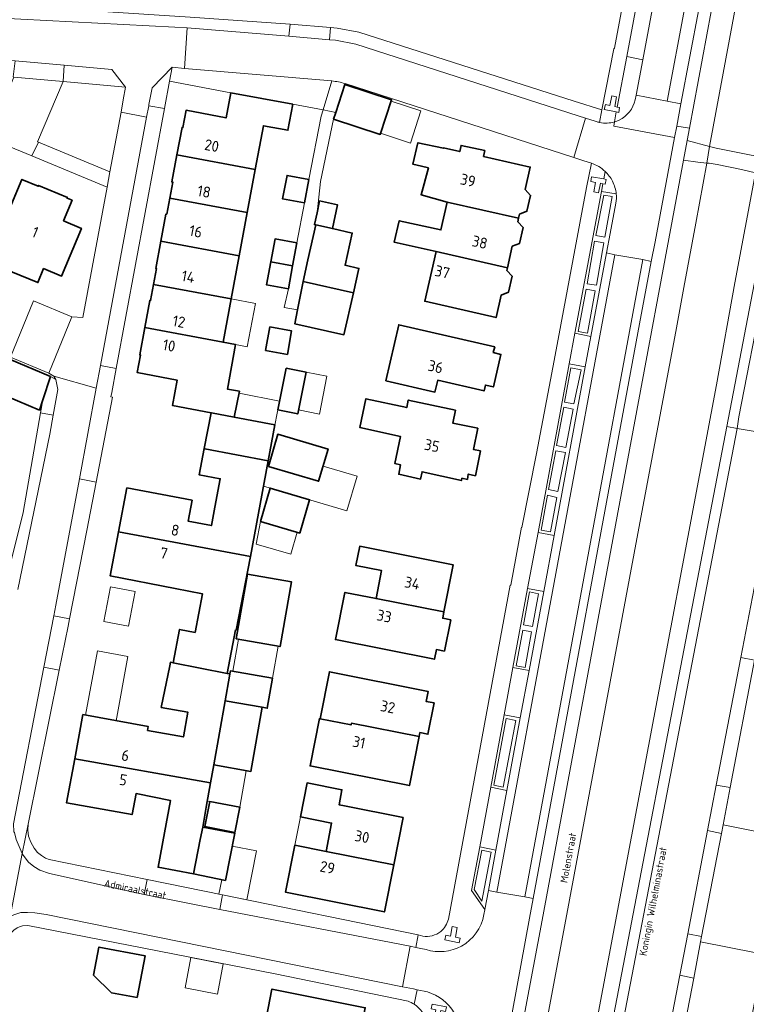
# Model space of a CAD drawing. Header units: metres. Extents: x 149984 to 156489, y 469398 to 478068.
# Tile 486 of 656: x 154139 to 154228, y 473062 to 473183. Entities that reach past the tile are written whole.
import ezdxf
from ezdxf.enums import TextEntityAlignment as Align

# ---------------------------------------------------------------- set-up
doc = ezdxf.new("R2010")
doc.units = ezdxf.units.M
doc.header["$LTSCALE"] = 0.75
for name, color, linetype, lineweight in [('B-WE-GR-BEPLANTING_CULTUUR_HEESTERS-GV', 252, 'Continuous', 18), ('B-WE-KW-KUNSTWERK_DEK-GV', 6, 'Continuous', 18), ('B-WE-OG-BEBOUWING-GV', 6, 'Continuous', 35), ('B-WE-OG-BEBOUWING-T18', 1, 'Continuous', 18), ('B-WE-OG-BEBOUWING_LUIFEL-GV', 6, 'Continuous', 18), ('B-WE-OG-BEBOUWING_OVERBOUWING-GV', 6, 'Continuous', 18), ('B-WE-OG-TERREIN_ERF-GV', 252, 'Continuous', 18), ('B-WE-OG-TERREIN_OEVER-GV', 252, 'Continuous', 18), ('B-WE-OG-TOPOGRAFIE-T18', 7, 'Continuous', 18), ('B-WE-OG-WATER-GV', 252, 'Continuous', 18), ('B-WE-VH-ONVERHARD-GV', 252, 'Continuous', 18), ('B-WE-VH-OPENVERHARDING_BETONSTRAATSTEEN-GV', 252, 'Continuous', 18), ('B-WE-VH-OPENVERHARDING_STRAATBAKSTEEN-GV', 252, 'Continuous', 18), ('B-WE-VH-OPENVERHARDING_TEGEL-GV', 252, 'Continuous', 18)]:
    doc.layers.add(name, color=color, linetype=linetype, lineweight=lineweight)
doc.styles.add('NLCS-ISO-M500-T18', font='NLCS-ISO.ttf', dxfattribs={"height": 0.9})
doc.styles.add('NLCS-ISO-M750-T18', font='NLCS-ISO.ttf', dxfattribs={"height": 1.35})

msp = doc.modelspace()

# ---------------------------------------------------------------- linework, layer by layer
at = {"layer": 'B-WE-GR-BEPLANTING_CULTUUR_HEESTERS-GV', "flags": 128}
for points in [[(154157.446, 473176.976), (154157.13, 473175.274), (154164.662, 473173.848), (154172.283, 473172.428), (154175.999, 473171.732), (154177.077, 473175.296), (154158.99, 473176.844)], [(154151.744, 473174.526), (154144.062, 473175.23), (154140.931, 473167.823), (154141.032, 473167.781), (154149.822, 473164.14), (154151.178, 473171.46), (154151.458, 473172.972)]]:
    msp.add_lwpolyline(points, close=True, dxfattribs=at)
at = {"layer": 'B-WE-KW-KUNSTWERK_DEK-GV', "flags": 128}
msp.add_lwpolyline([(154231.031, 473163.519), (154231.028, 473163.58), (154231.392, 473165.828), (154231.416, 473165.876), (154229.84, 473166.01), (154229.451, 473166.066), (154228.6, 473166.19), (154224.27, 473167.03), (154223.471, 473167.245), (154220.717, 473168.002), (154220.259, 473165.555), (154222.04, 473165.32), (154223.156, 473165.208), (154223.43, 473165.18), (154224.39, 473165.03), (154227.39, 473164.4), (154229.11, 473164.017), (154229.68, 473163.88)], close=True, dxfattribs=at)
at = {"layer": 'B-WE-OG-BEBOUWING-GV', "flags": 128}
for points in [[(154164.662, 473173.848), (154164.078, 473170.764), (154159.174, 473171.706), (154158.779, 473169.559), (154158.671, 473169.579), (154158.045, 473166.229), (154167.666, 473164.435), (154168.667, 473169.801), (154171.685, 473169.236), (154172.283, 473172.428)], [(154177.294, 473170.604), (154183.024, 473168.732), (154184.415, 473172.993), (154178.685, 473174.864), (154177.566, 473171.438)], [(154195.705, 473166.012), (154195.864, 473166.74), (154192.959, 473167.369), (154192.798, 473166.624), (154190.805, 473167.072), (154190.797, 473167.033), (154187.647, 473167.711), (154187.034, 473165.063), (154188.086, 473164.815), (154188.944, 473164.611), (154188.031, 473161.318), (154191.259, 473160.423), (154200.025, 473158.427), (154200.139, 473158.93), (154201.039, 473159.288), (154201.482, 473161.234), (154200.826, 473161.946), (154201.457, 473164.719)], [(154157.163, 473160.902), (154166.677, 473159.128), (154167.666, 473164.435), (154158.045, 473166.229), (154157.42, 473162.887), (154157.528, 473162.867)], [(154130.759, 473151.025), (154129.582, 473148.154), (154133.155, 473146.695), (154135.607, 473152.708), (154140.96, 473150.525), (154141.657, 473152.24), (154143.88, 473151.336), (154146.322, 473157.193), (154144.113, 473158.121), (154145.16, 473160.642), (154144.551, 473160.893), (154144.593, 473160.993), (154141.052, 473162.471), (154141.01, 473162.372), (154138.996, 473163.21), (154136.476, 473157.15), (154133.777, 473158.274)], [(154174.236, 473163.187), (154171.57, 473163.685), (154171.035, 473160.814), (154173.7, 473160.318)], [(154166.677, 473159.128), (154157.163, 473160.902), (154156.798, 473158.936), (154156.686, 473158.951), (154156.066, 473155.622), (154165.689, 473153.828)], [(154175.258, 473159.11), (154174.933, 473157.657), (154175.092, 473157.621), (154177.14, 473157.164), (154177.786, 473160.061), (154175.58, 473160.553)], [(154189.877, 473154.352), (154198.643, 473152.357), (154199.242, 473154.989), (154200.143, 473155.347), (154200.585, 473157.293), (154199.929, 473158.005), (154200.025, 473158.427), (154191.259, 473160.423), (154190.481, 473157.005), (154185.363, 473158.133), (154184.752, 473155.493)], [(154179.72, 473149.265), (154180.401, 473152.28), (154178.704, 473152.658), (154179.588, 473156.617), (154177.14, 473157.164), (154175.092, 473157.621), (154174.109, 473153.307), (154173.572, 473150.652)], [(154164.698, 473148.517), (154165.689, 473153.828), (154156.066, 473155.622), (154155.444, 473152.28), (154155.552, 473152.26), (154155.185, 473150.291)], [(154169.58, 473153.066), (154172.256, 473152.572), (154172.78, 473155.393), (154170.104, 473155.89)], [(154198.643, 473152.357), (154189.877, 473154.352), (154188.483, 473148.228), (154197.249, 473146.232), (154197.88, 473149.005), (154198.78, 473149.363), (154199.223, 473151.309), (154198.567, 473152.021)], [(154171.732, 473149.751), (154172.256, 473152.572), (154169.58, 473153.066), (154169.056, 473150.246)], [(154155.185, 473150.291), (154154.818, 473148.326), (154154.71, 473148.344), (154154.092, 473145), (154163.708, 473143.207), (154164.698, 473148.517)], [(154179.72, 473149.265), (154173.572, 473150.652), (154172.87, 473147.179), (154172.526, 473145.477), (154178.554, 473144.113)], [(154163.708, 473143.207), (154154.092, 473145), (154153.473, 473141.648), (154153.582, 473141.628), (154153.17, 473139.48), (154158.082, 473138.538), (154157.491, 473135.441), (154162.235, 473134.536), (154162.312, 473134.521), (154165.09, 473133.991), (154165.72, 473137.18), (154164.243, 473137.456), (154165.261, 473142.917)], [(154171.613, 473141.714), (154172.139, 473144.6), (154169.471, 473145.086), (154168.945, 473142.202)], [(154196.913, 473141.927), (154197.083, 473142.627), (154185.303, 473145.349), (154183.716, 473138.48), (154189.747, 473137.086), (154190.083, 473138.538), (154195.77, 473137.224), (154195.945, 473137.943), (154196.923, 473137.717), (154197.847, 473141.712)], [(154135.725, 473137.164), (154141.154, 473134.879), (154141.567, 473136.127), (154142.515, 473138.994), (154137.465, 473141.111), (154137.398, 473141.139), (154137.196, 473140.659)], [(154171.459, 473140.02), (154170.446, 473134.893), (154172.894, 473134.409), (154173.907, 473139.536)], [(154193.731, 473126.349), (154193.84, 473127), (154194.719, 473126.806), (154195.323, 473129.856), (154194.471, 473130.031), (154195.009, 473132.646), (154191.923, 473133.279), (154192.247, 473134.845), (154186.46, 473136.096), (154186.271, 473135.186), (154181.269, 473136.269), (154180.534, 473132.725), (154185.52, 473131.616), (154184.833, 473128.296), (154185.523, 473128.143), (154185.286, 473126.998), (154187.97, 473126.402), (154188.165, 473127.289), (154192.987, 473126.218), (154193.049, 473126.501)], [(154161.382, 473130.134), (154161.48, 473130.115), (154169.253, 473128.651), (154170.082, 473133.051), (154165.09, 473133.991), (154162.312, 473134.521), (154162.235, 473134.536)], [(154169.277, 473127.943), (154175.455, 473126.125), (154176.617, 473130.075), (154170.439, 473131.893)], [(154150.876, 473119.905), (154167.075, 473116.902), (154169.253, 473128.651), (154161.48, 473130.115), (154161.382, 473130.134), (154160.776, 473126.922), (154163.37, 473126.433), (154162.711, 473122.931), (154162.29, 473120.692), (154159.412, 473121.237), (154159.898, 473123.801), (154151.9, 473125.309)], [(154168.295, 473121.196), (154173.137, 473119.771), (154174.34, 473123.86), (154169.498, 473125.285)], [(154167.075, 473116.902), (154150.876, 473119.905), (154149.852, 473114.502), (154157.831, 473112.946), (154161.199, 473112.289), (154160.277, 473107.561), (154158.365, 473107.934), (154157.564, 473103.828), (154164.209, 473102.532), (154165.249, 473107.867), (154165.311, 473107.855)], [(154190.836, 473110.072), (154191.981, 473115.851), (154180.505, 473118.136), (154180.04, 473115.781), (154183.179, 473115.162), (154182.501, 473111.724)], [(154165.321, 473106.775), (154170.722, 473105.815), (154172.134, 473113.758), (154166.732, 473114.717)], [(154190.836, 473110.072), (154182.501, 473111.724), (154178.673, 473112.483), (154177.524, 473106.688), (154189.683, 473104.256), (154189.923, 473105.456), (154190.905, 473105.26), (154191.674, 473109.103), (154190.692, 473109.3)], [(154145.49, 473092.054), (154162.18, 473089.09), (154162.57, 473091.288), (154163.97, 473099.17), (154164.509, 473102.206), (154164.555, 473102.467), (154164.209, 473102.532), (154157.564, 473103.828), (154157.238, 473103.895), (154157.161, 473103.451), (154156.129, 473098.352), (154159.404, 473097.754), (154158.851, 473094.724), (154154.435, 473095.529), (154154.524, 473096.001), (154146.507, 473097.46)], [(154163.97, 473099.17), (154168.527, 473098.361), (154169.137, 473098.253), (154169.789, 473101.923), (154164.622, 473102.84), (154164.555, 473102.467), (154164.509, 473102.206)], [(154179.48, 473096.409), (154187.801, 473094.76), (154187.895, 473095.252), (154188.875, 473095.057), (154189.641, 473098.902), (154188.66, 473099.097), (154188.904, 473100.323), (154176.782, 473102.736), (154175.631, 473096.953), (154179.439, 473096.201)], [(154163.97, 473099.17), (154162.57, 473091.288), (154167.127, 473090.479), (154168.527, 473098.361)], [(154187.801, 473094.76), (154179.48, 473096.409), (154179.439, 473096.201), (154175.631, 473096.953), (154175.548, 473096.969), (154174.399, 473091.169), (154186.61, 473088.749)], [(154162.18, 473089.09), (154145.49, 473092.054), (154144.474, 473086.649), (154152.532, 473085.191), (154153.034, 473087.762), (154157.266, 473086.904), (154156.522, 473082.942), (154155.731, 473078.728), (154160.08, 473077.911), (154160.893, 473082.112), (154161.212, 473083.639), (154161.649, 473086.101)], [(154176.373, 473080.665), (154184.683, 473079.019), (154185.833, 473084.825), (154178.621, 473086.255), (154177.957, 473086.385), (154178.318, 473088.23), (154174.027, 473089.071), (154173.209, 473084.9), (154177.038, 473084.149)], [(154165.754, 473086.082), (154162.072, 473086.789), (154161.479, 473083.706), (154165.162, 473082.998)], [(154161.212, 473083.639), (154160.893, 473082.112), (154160.08, 473077.911), (154164.004, 473077.091), (154165.143, 473082.9)], [(154176.373, 473080.665), (154172.527, 473081.419), (154171.396, 473075.649), (154183.536, 473073.23), (154184.683, 473079.019)], [(154153.163, 473062.701), (154154.128, 473067.858), (154148.454, 473068.919), (154147.807, 473065.461), (154150.021, 473063.289)], [(154171.713, 473057.353), (154180.058, 473055.727), (154180.147, 473056.182), (154180.684, 473056.497), (154181.09, 473058.585), (154180.719, 473059.122), (154181.176, 473061.466), (154169.723, 473063.764), (154169.268, 473061.428), (154168.593, 473057.963)]]:
    msp.add_lwpolyline(points, close=True, dxfattribs=at)
at = {"layer": 'B-WE-OG-BEBOUWING_LUIFEL-GV', "flags": 128}
for points in [[(154183.067, 473168.864), (154186.728, 473167.669), (154188.022, 473171.63), (154184.36, 473172.825)], [(154164.698, 473148.517), (154163.708, 473143.207), (154165.261, 473142.917), (154166.689, 473142.651), (154167.679, 473147.961)], [(154175.543, 473134.379), (154176.462, 473139.031), (154173.907, 473139.536), (154172.988, 473134.884)], [(154165.672, 473136.937), (154165.09, 473133.991), (154170.074, 473133.006), (154170.656, 473135.952)], [(154170.074, 473133.006), (154165.09, 473133.991), (154162.222, 473134.538), (154161.382, 473130.134), (154169.253, 473128.651)], [(154169.423, 473127.9), (154169.13, 473127.986), (154168.674, 473125.528), (154178.924, 473122.512), (154180.177, 473126.77), (154176.006, 473127.997), (154175.455, 473126.125)], [(154168.295, 473121.196), (154167.767, 473118.419), (154172.034, 473117.163), (154172.828, 473119.862)], [(154169.789, 473101.923), (154170.488, 473105.857), (154165.622, 473106.721), (154164.923, 473102.787)], [(154146.833, 473097.401), (154150.571, 473096.72), (154152.008, 473104.615), (154148.269, 473105.295)], [(154165.754, 473086.082), (154166.553, 473090.581), (154162.57, 473091.288), (154161.781, 473086.845), (154162.072, 473086.789)], [(154173.918, 473084.761), (154173.209, 473084.9), (154172.527, 473081.419), (154176.373, 473080.665), (154177.038, 473084.149)], [(154164.831, 473081.311), (154164.004, 473077.091), (154163.544, 473077.187), (154163.176, 473075.428), (154163.66, 473075.33), (154166.625, 473074.722), (154167.803, 473080.728)]]:
    msp.add_lwpolyline(points, close=True, dxfattribs=at)
at = {"layer": 'B-WE-OG-BEBOUWING_OVERBOUWING-GV', "flags": 128}
for points in [[(154149.062, 473108.915), (154152.117, 473108.335), (154152.924, 473112.581), (154149.869, 473113.162)], [(154163.015, 473063.131), (154163.741, 473066.858), (154159.765, 473067.633), (154159.039, 473063.905)]]:
    msp.add_lwpolyline(points, close=True, dxfattribs=at)
at = {"layer": 'B-WE-OG-TERREIN_ERF-GV', "flags": 128}
for points in [[(154159.685, 473183.132), (154171.938, 473182.272), (154176.92, 473181.852), (154177.727, 473181.784), (154180.381, 473181.287), (154206.84, 473172.827), (154210.252, 473171.735), (154211.701, 473179.246), (154211.79, 473179.303), (154214.505, 473193.81)], [(154136.786, 473112.746), (154139.15, 473122.31), (154141.29, 473134.543), (154141.567, 473136.127), (154141.154, 473134.879), (154135.725, 473137.164), (154137.196, 473140.659), (154137.398, 473141.139), (154137.465, 473141.111), (154137.614, 473141.36), (154140.423, 473148.298), (154145.12, 473146.336), (154146.505, 473146.24), (154149.47, 473162.239), (154140.227, 473166.08), (154134.822, 473168.329), (154124.587, 473172.578), (154119.041, 473174.905), (154108.924, 473179.093), (154103.4, 473181.465), (154093.263, 473185.576)], [(154173.7, 473160.318), (154171.035, 473160.814), (154171.57, 473163.685), (154174.236, 473163.187), (154175.769, 473170.972), (154175.999, 473171.732), (154172.283, 473172.428), (154171.685, 473169.236), (154168.667, 473169.801), (154167.666, 473164.435), (154166.677, 473159.128), (154165.689, 473153.828), (154164.698, 473148.517), (154163.708, 473143.207), (154165.261, 473142.917), (154164.243, 473137.456), (154165.72, 473137.18), (154165.09, 473133.991), (154170.082, 473133.051), (154169.253, 473128.651), (154167.075, 473116.902), (154165.311, 473107.855), (154165.249, 473107.867), (154164.209, 473102.532), (154164.555, 473102.467), (154164.622, 473102.84), (154169.789, 473101.923), (154169.137, 473098.253), (154168.527, 473098.361), (154167.127, 473090.479), (154162.57, 473091.288), (154162.18, 473089.09), (154161.649, 473086.101), (154161.212, 473083.639), (154165.143, 473082.9), (154164.004, 473077.091), (154160.08, 473077.911), (154155.731, 473078.728), (154156.522, 473082.942), (154157.266, 473086.904), (154153.034, 473087.762), (154152.532, 473085.191), (154144.474, 473086.649), (154145.49, 473092.054), (154146.507, 473097.46), (154154.524, 473096.001), (154154.435, 473095.529), (154158.851, 473094.724), (154159.404, 473097.754), (154156.129, 473098.352), (154157.161, 473103.451), (154157.238, 473103.895), (154157.564, 473103.828), (154158.365, 473107.934), (154160.277, 473107.561), (154161.199, 473112.289), (154157.831, 473112.946), (154149.852, 473114.502), (154150.876, 473119.905), (154151.9, 473125.309), (154159.898, 473123.801), (154159.412, 473121.237), (154162.29, 473120.692), (154162.711, 473122.931), (154163.37, 473126.433), (154160.776, 473126.922), (154161.382, 473130.134), (154162.235, 473134.536), (154157.491, 473135.441), (154158.082, 473138.538), (154153.17, 473139.48), (154153.582, 473141.628), (154153.473, 473141.648), (154154.092, 473145), (154154.71, 473148.344), (154154.818, 473148.326), (154155.185, 473150.291), (154155.552, 473152.26), (154155.444, 473152.28), (154156.066, 473155.622), (154156.686, 473158.951), (154156.798, 473158.936), (154157.163, 473160.902), (154157.528, 473162.867), (154157.42, 473162.887), (154158.045, 473166.229), (154158.671, 473169.579), (154158.779, 473169.559), (154159.174, 473171.706), (154164.078, 473170.764), (154164.662, 473173.848), (154157.13, 473175.274), (154156.503, 473171.895), (154150.579, 473139.977), (154150.032, 473137.027), (154149.937, 473136.517), (154150.145, 473136.447), (154148.123, 473126.021), (154146.968, 473120.068), (154144.843, 473109.216), (154144.673, 473108.348), (154143.58, 473102.931), (154139.76, 473083.99), (154139.74, 473083.27), (154139.8, 473082.55), (154140.12, 473081.81), (154140.49, 473081.07), (154140.93, 473080.55), (154141.41, 473080.15), (154141.91, 473079.82), (154142.37, 473079.66), (154154.37, 473077.218), (154163.66, 473075.33), (154187.698, 473070.403), (154188.243, 473070.264)], [(154191.391, 473072.356), (154198.986, 473113.355), (154199.052, 473113.35), (154200.366, 473120.475), (154200.435, 473120.467), (154202.22, 473129.553), (154204.402, 473140.967), (154208.374, 473162.21), (154208.953, 473165.19), (154208.043, 473165.491), (154206.785, 473165.906), (154178.72, 473174.974), (154178.685, 473174.864), (154184.415, 473172.993), (154183.024, 473168.732), (154177.294, 473170.604), (154175.684, 473162.944), (154175.258, 473159.11), (154175.58, 473160.553), (154177.786, 473160.061), (154177.14, 473157.164), (154179.588, 473156.617), (154178.704, 473152.658), (154180.401, 473152.28), (154179.72, 473149.265), (154178.554, 473144.113), (154172.526, 473145.477), (154172.87, 473147.179), (154171.233, 473147.462), (154171.732, 473149.751), (154169.056, 473150.246), (154169.58, 473153.066), (154170.104, 473155.89), (154172.78, 473155.393), (154173.7, 473160.318)], [(154136.476, 473157.15), (154138.996, 473163.21), (154141.01, 473162.372), (154141.052, 473162.471), (154144.593, 473160.993), (154144.551, 473160.893), (154145.16, 473160.642), (154144.113, 473158.121), (154146.322, 473157.193), (154143.88, 473151.336), (154141.657, 473152.24), (154140.96, 473150.525), (154135.607, 473152.708)], [(154234.161, 473131.632), (154234.038, 473130.755), (154233.967, 473130.379), (154229.819, 473108.511), (154228.992, 473104.148), (154226, 473088.497), (154225.145, 473083.928), (154240.7, 473080.8), (154240.766, 473081.159)], [(154186.441, 473062.263), (154170.11, 473065.62), (154139.75, 473071.55), (154139.07, 473071.54), (154138.71, 473071.42), (154138.43, 473071.28), (154138.03, 473071), (154137.71, 473070.72), (154137.23, 473070.23), (154137.001, 473069.856), (154136.667, 473068.325), (154135.786, 473064.29)], [(154236.891, 473056.388), (154235.693, 473050.053), (154235.636, 473049.753), (154239.018, 473049.12), (154238.397, 473045.802), (154227.216, 473047.894), (154227.837, 473051.213), (154226.965, 473051.376), (154228.223, 473058.028), (154229.481, 473064.681), (154235.2, 473063.614), (154235.82, 473066.893), (154222.376, 473069.569), (154221.528, 473065.112), (154219.486, 473054.521), (154217.821, 473046.163), (154215.223, 473033.19)]]:
    msp.add_lwpolyline(points, dxfattribs=at)
for points in [[(154198.643, 473152.357), (154198.567, 473152.021), (154199.223, 473151.309), (154198.78, 473149.363), (154197.88, 473149.005), (154197.249, 473146.232), (154188.483, 473148.228), (154189.877, 473154.352), (154184.752, 473155.493), (154185.363, 473158.133), (154190.481, 473157.005), (154191.259, 473160.423), (154188.031, 473161.318), (154188.944, 473164.611), (154188.086, 473164.815), (154187.034, 473165.063), (154187.647, 473167.711), (154190.797, 473167.033), (154190.805, 473167.072), (154192.798, 473166.624), (154192.959, 473167.369), (154195.864, 473166.74), (154195.705, 473166.012), (154201.457, 473164.719), (154200.826, 473161.946), (154201.482, 473161.234), (154201.039, 473159.288), (154200.139, 473158.93), (154200.025, 473158.427), (154199.929, 473158.005), (154200.585, 473157.293), (154200.143, 473155.347), (154199.242, 473154.989)], [(154171.613, 473141.714), (154168.945, 473142.202), (154169.471, 473145.086), (154172.139, 473144.6)], [(154185.303, 473145.349), (154197.083, 473142.627), (154196.913, 473141.927), (154197.847, 473141.712), (154196.923, 473137.717), (154195.945, 473137.943), (154195.77, 473137.224), (154190.083, 473138.538), (154189.747, 473137.086), (154183.716, 473138.48)], [(154173.907, 473139.536), (154172.894, 473134.409), (154170.446, 473134.893), (154171.459, 473140.02)], [(154193.731, 473126.349), (154193.049, 473126.501), (154192.987, 473126.218), (154188.165, 473127.289), (154187.97, 473126.402), (154185.286, 473126.998), (154185.523, 473128.143), (154184.833, 473128.296), (154185.52, 473131.616), (154180.534, 473132.725), (154181.269, 473136.269), (154186.271, 473135.186), (154186.46, 473136.096), (154192.247, 473134.845), (154191.923, 473133.279), (154195.009, 473132.646), (154194.471, 473130.031), (154195.323, 473129.856), (154194.719, 473126.806), (154193.84, 473127)], [(154175.455, 473126.125), (154169.277, 473127.943), (154170.439, 473131.893), (154176.617, 473130.075)], [(154168.295, 473121.196), (154169.498, 473125.285), (154174.34, 473123.86), (154173.137, 473119.771)], [(154182.501, 473111.724), (154183.179, 473115.162), (154180.04, 473115.781), (154180.505, 473118.136), (154191.981, 473115.851), (154190.836, 473110.072), (154190.692, 473109.3), (154191.674, 473109.103), (154190.905, 473105.26), (154189.923, 473105.456), (154189.683, 473104.256), (154177.524, 473106.688), (154178.673, 473112.483)], [(154165.321, 473106.775), (154166.732, 473114.717), (154172.134, 473113.758), (154170.722, 473105.815)], [(154189.641, 473098.902), (154188.875, 473095.057), (154187.895, 473095.252), (154187.801, 473094.76), (154186.61, 473088.749), (154174.399, 473091.169), (154175.548, 473096.969), (154175.631, 473096.953), (154176.782, 473102.736), (154188.904, 473100.323), (154188.66, 473099.097)], [(154172.527, 473081.419), (154176.373, 473080.665), (154177.038, 473084.149), (154173.209, 473084.9), (154174.027, 473089.071), (154178.318, 473088.23), (154177.957, 473086.385), (154178.621, 473086.255), (154185.833, 473084.825), (154184.683, 473079.019), (154183.536, 473073.23), (154171.396, 473075.649)], [(154165.754, 473086.082), (154165.162, 473082.998), (154161.479, 473083.706), (154162.072, 473086.789)], [(154222.497, 473070.195), (154222.376, 473069.569), (154235.82, 473066.893), (154242.509, 473065.646), (154248.949, 473064.344), (154252.031, 473063.774), (154252.3, 473063.721), (154253.75, 473070.96), (154255.046, 473078.506), (154248.5, 473079.854), (154248.462, 473079.655), (154240.766, 473081.159), (154240.7, 473080.8), (154225.145, 473083.928), (154224.95, 473082.883)], [(154153.163, 473062.701), (154150.021, 473063.289), (154147.807, 473065.461), (154148.454, 473068.919), (154154.128, 473067.858)], [(154180.058, 473055.727), (154178.918, 473049.874), (154167.466, 473052.181), (154167.912, 473054.468), (154171.033, 473053.86), (154171.713, 473057.353), (154168.593, 473057.963), (154169.268, 473061.428), (154169.723, 473063.764), (154181.176, 473061.466), (154180.719, 473059.122), (154181.09, 473058.585), (154180.684, 473056.497), (154180.147, 473056.182)]]:
    msp.add_lwpolyline(points, close=True, dxfattribs=at)
at = {"layer": 'B-WE-OG-TERREIN_ERF-GV'}
for points in [[(154190.454, 473070.842, 0.1669358), (154191.391, 473072.356)], [(154188.243, 473070.264, 0.2181111), (154190.454, 473070.842)], [(154187.186, 473061.884, 0.0551107), (154186.441, 473062.263)], [(154188.732, 473059.738, 0.1836324), (154187.186, 473061.884)]]:
    msp.add_lwpolyline(points, format="xyb", dxfattribs=at)
at = {"layer": 'B-WE-OG-TERREIN_OEVER-GV', "flags": 128}
for points in [[(154188.264, 472986.923), (154188.631, 472986.316), (154189.694, 472985.285), (154191.503, 472995.78), (154191.88, 472997.8), (154191.885, 472997.823), (154192.337, 472999.84), (154192.37, 473000), (154198.19, 473031.73), (154205.81, 473072.3), (154214.67, 473119.72), (154219.32, 473144.51), (154220.32, 473149.94), (154221.8, 473157.81), (154223.156, 473165.208), (154223.471, 473167.245), (154225.94, 473180.44), (154231.3, 473209.33)], [(154223.676, 473183.818), (154221, 473169.513), (154220.717, 473168.002), (154220.259, 473165.555), (154213.189, 473127.589), (154202.914, 473072.214), (154199.206, 473052.437), (154198.003, 473046.021), (154190.91, 473006.976), (154189.629, 473000), (154187.764, 472989.839)], [(154229.11, 473164.017), (154226.58, 473150.51), (154224.32, 473137.98), (154204.74, 473033.99), (154198.39, 473000), (154198.165, 472998.805), (154197.74, 472996.76), (154197.732, 472996.719), (154197.299, 472994.414), (154195.275, 472984.238), (154196.985, 472985.512), (154197.151, 472985.959), (154197.391, 472986.587), (154200.027, 473000), (154201.473, 473007.357), (154206.914, 473035.711), (154213.892, 473071.929), (154225.587, 473132.859), (154231.116, 473161.617)]]:
    msp.add_lwpolyline(points, dxfattribs=at)
at = {"layer": 'B-WE-OG-WATER-GV', "flags": 128}
for points in [[(154231.3, 473209.33), (154225.94, 473180.44), (154223.471, 473167.245), (154223.156, 473165.208), (154221.8, 473157.81), (154220.32, 473149.94), (154219.32, 473144.51), (154214.67, 473119.72), (154205.81, 473072.3), (154198.19, 473031.73)], [(154204.74, 473033.99), (154224.32, 473137.98), (154226.58, 473150.51), (154229.11, 473164.017)]]:
    msp.add_lwpolyline(points, dxfattribs=at)
at = {"layer": 'B-WE-VH-ONVERHARD-GV', "flags": 128}
msp.add_lwpolyline([(154223.156, 473165.208), (154223.43, 473165.18), (154224.39, 473165.03), (154227.39, 473164.4), (154229.11, 473164.017), (154229.68, 473163.88), (154231.031, 473163.519), (154231.028, 473163.58), (154231.392, 473165.828), (154231.416, 473165.876), (154229.84, 473166.01), (154229.451, 473166.066), (154228.6, 473166.19), (154224.27, 473167.03), (154223.471, 473167.245), (154220.717, 473168.002), (154220.259, 473165.555), (154222.04, 473165.32)], close=True, dxfattribs=at)
at = {"layer": 'B-WE-VH-OPENVERHARDING_BETONSTRAATSTEEN-GV', "flags": 128}
for points in [[(154218.263, 473172.821), (154220.423, 473184.358), (154222.138, 473184.106), (154223.401, 473190.892), (154222.336, 473191.088), (154218.909, 473191.718), (154217.88, 473191.907), (154216.904, 473186.702), (154215.261, 473177.905), (154214.451, 473173.565)], [(154216.904, 473186.702), (154214.944, 473187.09), (154213.301, 473178.287), (154215.261, 473177.905)], [(154219.962, 473172.496), (154222.138, 473184.106), (154220.423, 473184.358), (154218.263, 473172.821)], [(154176.802, 473180.357), (154176.92, 473181.852), (154171.938, 473182.272), (154171.812, 473180.777)], [(154144.062, 473175.23), (154144.191, 473177.229), (154138.193, 473177.752), (154137.932, 473175.782), (154138.02, 473175.774)], [(154144.062, 473175.23), (154151.744, 473174.526), (154150.034, 473176.719), (154144.191, 473177.229)], [(154157.13, 473175.274), (154157.446, 473176.976), (154155.004, 473174.461), (154154.611, 473172.387), (154154.584, 473172.24), (154156.503, 473171.895)], [(154144.062, 473175.23), (154138.02, 473175.774), (154135.587, 473170.109), (154134.822, 473168.329), (154140.227, 473166.08), (154141.032, 473167.781), (154140.931, 473167.823)], [(154210.475, 473161.264), (154211.519, 473161.093), (154210.621, 473156.111), (154209.505, 473156.306)], [(154210.475, 473161.264), (154209.505, 473156.306), (154210.621, 473156.111), (154211.519, 473161.093)], [(154209.359, 473155.598), (154210.5, 473155.427), (154209.578, 473150.2), (154208.437, 473150.396)], [(154209.359, 473155.598), (154208.437, 473150.396), (154209.578, 473150.2), (154210.5, 473155.427)], [(154203.105, 473112.57), (154201.304, 473102.879), (154200.228, 473097.051), (154198.589, 473088.164), (154197.235, 473080.833), (154196.315, 473075.854), (154197.343, 473075.657), (154211.844, 473153.955), (154210.815, 473154.165), (154208.908, 473143.919), (154208.212, 473140.171), (154204.383, 473119.464)], [(154216.321, 473153.133), (154215.283, 473153.348), (154200.782, 473075.079), (154201.792, 473074.877), (154214.877, 473145.471)], [(154207.345, 473144.534), (154208.461, 473144.338), (154209.408, 473149.516), (154208.316, 473149.736)], [(154207.345, 473144.534), (154208.316, 473149.736), (154209.408, 473149.516), (154208.461, 473144.338)], [(154137.614, 473141.36), (154142.3, 473139.424), (154145.12, 473146.336), (154140.423, 473148.298)], [(154208.908, 473143.919), (154206.942, 473144.31), (154206.225, 473140.536), (154208.212, 473140.171)], [(154142.945, 473139.02), (154142.3, 473139.424), (154137.614, 473141.36), (154137.465, 473141.111), (154142.515, 473138.994), (154143.188, 473138.633)], [(154148.123, 473126.021), (154150.145, 473136.447), (154149.937, 473136.517), (154150.032, 473137.027), (154150.579, 473139.977), (154148.647, 473140.347), (154148.127, 473137.553), (154146.061, 473126.41)], [(154204.383, 473119.464), (154208.212, 473140.171), (154206.225, 473140.536), (154202.401, 473119.829)], [(154206.444, 473140.053), (154205.644, 473135.824), (154206.814, 473135.643), (154207.688, 473139.818)], [(154206.444, 473140.053), (154207.688, 473139.818), (154206.814, 473135.643), (154205.644, 473135.824)], [(154141.29, 473134.543), (154142.844, 473134.265), (154143.406, 473137.407), (154143.188, 473138.633), (154142.515, 473138.994), (154141.567, 473136.127)], [(154205.566, 473135.223), (154206.739, 473134.994), (154205.82, 473130.286), (154204.664, 473130.532)], [(154205.566, 473135.223), (154204.664, 473130.532), (154205.82, 473130.286), (154206.739, 473134.994)], [(154234.038, 473130.755), (154232.42, 473131.081), (154227.319, 473104.473), (154228.992, 473104.148), (154229.819, 473108.511), (154233.967, 473130.379)], [(154204.601, 473129.878), (154203.708, 473125.096), (154204.819, 473124.872), (154205.779, 473129.641)], [(154204.601, 473129.878), (154205.779, 473129.641), (154204.819, 473124.872), (154203.708, 473125.096)], [(154203.575, 473124.425), (154202.774, 473120.129), (154203.945, 473119.911), (154204.734, 473124.147)], [(154203.575, 473124.425), (154204.734, 473124.147), (154203.945, 473119.911), (154202.774, 473120.129)], [(154204.383, 473119.464), (154202.401, 473119.829), (154201.13, 473112.949), (154203.105, 473112.57)], [(154201.304, 473102.879), (154203.105, 473112.57), (154201.13, 473112.949), (154199.328, 473103.233)], [(154201.352, 473112.567), (154200.618, 473108.496), (154201.738, 473108.294), (154202.461, 473112.307)], [(154201.352, 473112.567), (154202.461, 473112.307), (154201.738, 473108.294), (154200.618, 473108.496)], [(154144.843, 473109.216), (154142.931, 473109.589), (154141.702, 473103.274), (154143.58, 473102.931), (154144.673, 473108.348)], [(154200.529, 473107.847), (154199.729, 473103.462), (154200.823, 473103.262), (154201.617, 473107.615)], [(154200.529, 473107.847), (154201.617, 473107.615), (154200.823, 473103.262), (154199.729, 473103.462)], [(154200.228, 473097.051), (154201.304, 473102.879), (154199.328, 473103.233), (154198.244, 473097.424)], [(154198.589, 473088.164), (154200.228, 473097.051), (154198.244, 473097.424), (154196.602, 473088.554)], [(154198.509, 473096.969), (154199.673, 473096.74), (154198.138, 473088.567), (154196.973, 473088.786)], [(154198.509, 473096.969), (154196.973, 473088.786), (154198.138, 473088.567), (154199.673, 473096.74)], [(154197.235, 473080.833), (154198.589, 473088.164), (154196.602, 473088.554), (154195.242, 473081.223)], [(154223.229, 473083.251), (154224.95, 473082.883), (154225.145, 473083.928), (154226, 473088.497), (154224.281, 473088.793)], [(154196.315, 473075.854), (154197.235, 473080.833), (154195.242, 473081.223), (154194.237, 473075.843), (154195.876, 473073.548)], [(154195.508, 473080.797), (154196.652, 473080.577), (154195.497, 473074.569), (154194.569, 473075.996)], [(154195.508, 473080.797), (154194.569, 473075.996), (154195.497, 473074.569), (154196.652, 473080.577)], [(154154.012, 473075.386), (154159.403, 473074.291), (154163.31, 473073.537), (154163.66, 473075.33), (154154.37, 473077.218)], [(154222.376, 473069.569), (154222.497, 473070.195), (154220.812, 473070.546), (154219.831, 473065.472), (154221.528, 473065.112)]]:
    msp.add_lwpolyline(points, close=True, dxfattribs=at)
for points in [[(154126.549, 473178.814), (154138.193, 473177.752), (154144.191, 473177.229), (154150.034, 473176.719), (154151.744, 473174.526), (154151.458, 473172.972), (154151.178, 473171.46), (154154.326, 473170.858), (154154.584, 473172.24), (154154.611, 473172.387), (154155.004, 473174.461), (154157.446, 473176.976), (154158.99, 473176.844), (154159.307, 473181.83), (154157.78, 473181.907), (154135.671, 473183.029)], [(154214.34, 473172.973), (154214.451, 473173.565), (154215.261, 473177.905), (154213.301, 473178.287), (154212.141, 473172.084), (154212.41, 473172.027), (154212.312, 473171.433), (154212.02, 473171.494), (154211.805, 473170.267)], [(154211.805, 473170.267), (154211.712, 473169.756), (154219.184, 473168.354), (154219.448, 473169.759), (154219.962, 473172.496), (154218.263, 473172.821), (154214.451, 473173.565), (154214.34, 473172.973)], [(154208.237, 473170.726), (154206.785, 473165.906), (154208.043, 473165.491), (154208.953, 473165.19)], [(154209.564, 473170.31), (154209.443, 473170.354), (154208.237, 473170.726)], [(154211.981, 473160.297), (154211.267, 473156.543), (154210.815, 473154.165), (154211.844, 473153.955), (154215.283, 473153.348), (154216.321, 473153.133), (154216.774, 473155.534), (154219.184, 473168.354), (154211.712, 473169.756), (154211.805, 473170.267)], [(154210.642, 473164.193), (154210.477, 473163.256), (154210.773, 473163.201), (154210.65, 473162.612), (154210.358, 473162.666), (154210.187, 473161.737), (154212.009, 473161.418)], [(154212.009, 473161.418), (154210.187, 473161.737), (154206.942, 473144.31), (154208.908, 473143.919), (154210.815, 473154.165), (154211.267, 473156.543)], [(154211.267, 473156.543), (154211.981, 473160.297)], [(154200.782, 473075.079), (154197.343, 473075.657), (154196.315, 473075.854), (154195.876, 473073.548), (154195.867, 473073.499), (154195.754, 473072.903)], [(154192.749, 473056.706), (154192.635, 473056.079), (154192.389, 473054.73), (154192.204, 473053.719), (154193.219, 473053.531), (154196.669, 473052.89), (154197.721, 473052.691), (154198.152, 473055.037), (154201.352, 473072.476), (154201.792, 473074.877), (154200.782, 473075.079)], [(154188.67, 473068.607), (154188.021, 473068.741), (154187.388, 473068.871), (154186.697, 473069.014), (154185.756, 473064.04), (154187.087, 473063.766), (154187.572, 473063.666), (154188.829, 473063.408)]]:
    msp.add_lwpolyline(points, dxfattribs=at)
at = {"layer": 'B-WE-VH-OPENVERHARDING_BETONSTRAATSTEEN-GV'}
for points in [[(154214.34, 473172.973, -0.2267007), (154212.364, 473170.485)], [(154212.364, 473170.485, 0.2267007), (154214.34, 473172.973)], [(154209.971, 473170.197, -0.0269928), (154209.564, 473170.31)], [(154211.805, 473170.267, -0.1264817), (154209.971, 473170.197)], [(154212.364, 473170.485, -0.0427161), (154211.805, 473170.267)], [(154211.805, 473170.267, 0.0427161), (154212.364, 473170.485)], [(154208.953, 473165.19, -0.1117541), (154210.642, 473164.193)], [(154210.642, 473164.193, -0.0868413), (154211.556, 473162.967)], [(154211.556, 473162.967, 0.0868413), (154210.642, 473164.193)], [(154211.556, 473162.967, -0.092175), (154212.009, 473161.418)], [(154212.009, 473161.418, 0.092175), (154211.556, 473162.967)], [(154212.009, 473161.418, -0.0642106), (154211.981, 473160.297)], [(154211.981, 473160.297, 0.0642106), (154212.009, 473161.418)], [(154195.754, 473072.903, -0.226781), (154192.995, 473069.038)], [(154192.995, 473069.038, -0.2055585), (154188.67, 473068.607)], [(154188.829, 473063.408, -0.1903532), (154192.115, 473060.82)]]:
    msp.add_lwpolyline(points, format="xyb", dxfattribs=at)
at = {"layer": 'B-WE-VH-OPENVERHARDING_STRAATBAKSTEEN-GV', "flags": 128}
for points in [[(154206.785, 473165.906), (154208.237, 473170.726), (154207.349, 473170.999), (154180.013, 473179.83), (154177.525, 473180.296), (154176.802, 473180.357), (154171.812, 473180.777), (154159.307, 473181.83), (154158.99, 473176.844), (154177.077, 473175.296)], [(154178.677, 473174.988), (154178.72, 473174.974), (154206.785, 473165.906)], [(154235.819, 473148.202), (154236.014, 473149.604), (154230.334, 473150.743), (154230.059, 473149.35), (154227.091, 473134.021), (154226.862, 473132.614), (154232.532, 473131.648)], [(154137.511, 473072.607), (154137.565, 473072.618), (154139.049, 473080.39), (154138.289, 473082.119), (154138.076, 473082.986), (154138.015, 473083.054), (154137.96, 473084.04), (154141.702, 473103.274), (154142.931, 473109.589), (154143.188, 473110.911), (154146.061, 473126.41), (154148.127, 473137.553), (154142.945, 473139.02), (154143.188, 473138.633), (154143.406, 473137.407), (154142.844, 473134.265), (154142.427, 473131.93), (154138.51, 473112.82)]]:
    msp.add_lwpolyline(points, dxfattribs=at)
at = {"layer": 'B-WE-VH-OPENVERHARDING_STRAATBAKSTEEN-GV'}
msp.add_lwpolyline([(154177.077, 473175.296, -0.0399629), (154178.677, 473174.988)], format="xyb", dxfattribs=at)
at = {"layer": 'B-WE-VH-OPENVERHARDING_STRAATBAKSTEEN-GV', "flags": 128}
for points in [[(154151.178, 473171.46), (154149.822, 473164.14), (154149.47, 473162.239), (154146.505, 473146.24), (154145.12, 473146.336), (154142.3, 473139.424), (154142.945, 473139.02), (154148.127, 473137.553), (154148.647, 473140.347), (154154.326, 473170.858)], [(154201.792, 473074.877), (154201.352, 473072.476), (154198.152, 473055.037), (154197.721, 473052.691), (154199.206, 473052.437), (154202.914, 473072.214), (154213.189, 473127.589), (154220.259, 473165.555), (154220.717, 473168.002), (154221, 473169.513), (154219.448, 473169.759), (154219.184, 473168.354), (154216.774, 473155.534), (154216.321, 473153.133), (154214.877, 473145.471)], [(154211.844, 473153.955), (154197.343, 473075.657), (154200.782, 473075.079), (154215.283, 473153.348)], [(154232.532, 473131.648), (154226.862, 473132.614), (154215.174, 473071.714), (154208.031, 473034.666), (154213.698, 473033.51), (154213.857, 473034.4), (154216.175, 473046.487), (154217.78, 473054.861), (154219.831, 473065.472), (154220.812, 473070.546), (154223.229, 473083.251), (154224.281, 473088.793), (154227.319, 473104.473), (154232.42, 473131.081)], [(154154.012, 473075.386), (154142.4, 473077.96), (154141.2, 473078.35), (154140.48, 473078.79), (154139.83, 473079.35), (154139.15, 473080.22), (154139.049, 473080.39), (154137.565, 473072.618), (154138, 473072.88), (154138.86, 473073.14), (154139.68, 473073.17), (154140.58, 473073.11), (154141.98, 473072.9), (154185.756, 473064.04), (154186.697, 473069.014), (154163.31, 473073.537), (154159.403, 473074.291)]]:
    msp.add_lwpolyline(points, close=True, dxfattribs=at)
at = {"layer": 'B-WE-VH-OPENVERHARDING_TEGEL-GV', "flags": 128}
for points in [[(154230.334, 473150.743), (154232.415, 473161.384), (154241.78, 473210.123), (154246.293, 473233.73), (154260.975, 473310.071), (154270.507, 473361.302), (154271.678, 473367.734), (154270.439, 473367.965), (154265.124, 473339.385), (154259.74, 473310.259), (154253.942, 473280.325), (154232.299, 473167.647), (154231.416, 473165.876), (154231.392, 473165.828), (154231.028, 473163.58), (154231.031, 473163.519), (154231.116, 473161.617), (154225.587, 473132.859), (154226.862, 473132.614), (154227.091, 473134.021), (154230.059, 473149.35)], [(154222.138, 473184.106), (154219.962, 473172.496), (154219.448, 473169.759), (154221, 473169.513), (154223.676, 473183.818)], [(154212.41, 473172.027), (154212.141, 473172.084), (154211.834, 473172.147), (154212.059, 473173.327), (154211.47, 473173.449), (154211.233, 473172.284), (154210.679, 473172.386), (154210.535, 473171.809), (154212.02, 473171.494), (154212.312, 473171.433)], [(154154.584, 473172.24), (154154.326, 473170.858), (154148.647, 473140.347), (154150.579, 473139.977), (154156.503, 473171.895)], [(154172.256, 473152.572), (154171.732, 473149.751), (154171.233, 473147.462), (154172.87, 473147.179), (154173.572, 473150.652), (154174.109, 473153.307), (154175.092, 473157.621), (154174.933, 473157.657), (154175.258, 473159.11), (154175.684, 473162.944), (154177.294, 473170.604), (154177.566, 473171.438), (154175.999, 473171.732), (154175.769, 473170.972), (154174.236, 473163.187), (154173.7, 473160.318), (154172.78, 473155.393)], [(154149.822, 473164.14), (154141.032, 473167.781), (154140.227, 473166.08), (154149.47, 473162.239)], [(154208.987, 473163.534), (154208.873, 473162.956), (154209.459, 473162.841), (154209.25, 473161.665), (154209.839, 473161.544), (154210.066, 473162.725), (154210.358, 473162.666), (154210.65, 473162.612), (154210.773, 473163.201), (154210.477, 473163.256)], [(154146.061, 473126.41), (154143.188, 473110.911), (154142.931, 473109.589), (154144.843, 473109.216), (154146.968, 473120.068), (154148.123, 473126.021)], [(154228.992, 473104.148), (154227.319, 473104.473), (154224.281, 473088.793), (154226, 473088.497)], [(154139.049, 473080.39), (154139.76, 473083.99), (154143.58, 473102.931), (154141.702, 473103.274), (154137.96, 473084.04), (154138.015, 473083.054), (154138.076, 473082.986), (154138.289, 473082.119)], [(154139.049, 473080.39), (154139.15, 473080.22), (154139.83, 473079.35), (154140.48, 473078.79), (154141.2, 473078.35), (154142.4, 473077.96), (154154.012, 473075.386), (154154.37, 473077.218), (154142.37, 473079.66), (154141.91, 473079.82), (154141.41, 473080.15), (154140.93, 473080.55), (154140.49, 473081.07), (154140.12, 473081.81), (154139.8, 473082.55), (154139.74, 473083.27), (154139.76, 473083.99)], [(154224.95, 473082.883), (154223.229, 473083.251), (154220.812, 473070.546), (154222.497, 473070.195)], [(154186.697, 473069.014), (154187.388, 473068.871), (154187.698, 473070.403), (154163.66, 473075.33), (154163.31, 473073.537)], [(154191.869, 473071.445), (154192.461, 473071.338), (154192.261, 473070.139), (154192.838, 473070.023), (154192.719, 473069.447), (154190.942, 473069.796), (154191.06, 473070.386), (154191.645, 473070.27)], [(154191.869, 473071.445), (154191.645, 473070.27), (154191.06, 473070.386), (154190.942, 473069.796), (154192.719, 473069.447), (154192.838, 473070.023), (154192.261, 473070.139), (154192.461, 473071.338)], [(154217.78, 473054.861), (154219.486, 473054.521), (154221.528, 473065.112), (154219.831, 473065.472)], [(154189.391, 473061.908), (154191.152, 473061.566), (154191.051, 473060.981), (154190.466, 473061.103), (154190.225, 473059.903), (154189.641, 473060.017), (154189.846, 473061.204), (154189.267, 473061.32)], [(154189.391, 473061.908), (154189.267, 473061.32), (154189.846, 473061.204), (154189.641, 473060.017), (154190.225, 473059.903), (154190.466, 473061.103), (154191.051, 473060.981), (154191.152, 473061.566)]]:
    msp.add_lwpolyline(points, close=True, dxfattribs=at)
for points in [[(154225.706, 473252.873), (154224.949, 473248.957), (154224.9, 473248.972), (154221.077, 473228.409), (154220.928, 473228.422), (154219.738, 473222.06), (154219.625, 473222.098), (154217.52, 473210.993), (154217.733, 473210.954), (154216.002, 473201.846), (154215.967, 473201.784), (154214.457, 473193.895), (154214.505, 473193.81), (154211.79, 473179.303), (154211.701, 473179.246), (154210.252, 473171.735), (154209.971, 473170.197)], [(154211.805, 473170.267), (154212.02, 473171.494), (154210.535, 473171.809), (154210.679, 473172.386), (154211.233, 473172.284), (154211.47, 473173.449), (154212.059, 473173.327), (154211.834, 473172.147), (154212.141, 473172.084), (154213.301, 473178.287), (154214.944, 473187.09), (154216.066, 473193.069), (154217.688, 473201.703)], [(154171.812, 473180.777), (154171.938, 473182.272), (154159.685, 473183.132), (154133.732, 473184.806), (154132.871, 473184.862)], [(154135.671, 473183.029), (154157.78, 473181.907), (154159.307, 473181.83), (154171.812, 473180.777)], [(154176.92, 473181.852), (154176.802, 473180.357), (154177.525, 473180.296), (154180.013, 473179.83), (154207.349, 473170.999), (154208.237, 473170.726), (154209.443, 473170.354), (154209.564, 473170.31)], [(154209.971, 473170.197), (154210.252, 473171.735), (154206.84, 473172.827), (154180.381, 473181.287), (154177.727, 473181.784), (154176.92, 473181.852)], [(154177.077, 473175.296), (154175.999, 473171.732), (154177.566, 473171.438), (154178.685, 473174.864)], [(154178.685, 473174.864), (154178.72, 473174.974), (154178.677, 473174.988)], [(154208.953, 473165.19), (154208.374, 473162.21), (154204.402, 473140.967), (154202.22, 473129.553), (154200.435, 473120.467), (154200.366, 473120.475), (154199.052, 473113.35), (154198.986, 473113.355), (154191.391, 473072.356)], [(154202.401, 473119.829), (154206.225, 473140.536), (154206.942, 473144.31), (154210.187, 473161.737), (154210.358, 473162.666), (154210.066, 473162.725), (154209.839, 473161.544), (154209.25, 473161.665), (154209.459, 473162.841), (154208.873, 473162.956), (154208.987, 473163.534), (154210.477, 473163.256), (154210.642, 473164.193)], [(154138.51, 473112.82), (154142.427, 473131.93), (154142.844, 473134.265), (154141.29, 473134.543), (154139.15, 473122.31), (154136.786, 473112.746)], [(154208.031, 473034.666), (154215.174, 473071.714), (154226.862, 473132.614), (154225.587, 473132.859), (154213.892, 473071.929), (154206.914, 473035.711), (154201.473, 473007.357), (154200.027, 473000), (154197.391, 472986.587), (154197.151, 472985.959), (154196.985, 472985.512), (154195.275, 472984.238), (154195.272, 472984.221), (154194.99, 472982.678), (154196.244, 472983.191)], [(154195.754, 473072.903), (154195.867, 473073.499), (154195.876, 473073.548), (154194.237, 473075.843), (154195.242, 473081.223), (154196.602, 473088.554), (154198.244, 473097.424), (154199.328, 473103.233), (154201.13, 473112.949), (154202.401, 473119.829)], [(154137.565, 473072.618), (154137.511, 473072.607), (154137.001, 473069.856), (154137.23, 473070.23), (154137.71, 473070.72), (154138.03, 473071), (154138.43, 473071.28), (154138.71, 473071.42), (154139.07, 473071.54), (154139.75, 473071.55), (154170.11, 473065.62), (154186.441, 473062.263)], [(154187.186, 473061.884), (154187.572, 473063.666), (154187.087, 473063.766), (154185.756, 473064.04), (154141.98, 473072.9), (154140.58, 473073.11), (154139.68, 473073.17), (154138.86, 473073.14), (154138, 473072.88), (154137.565, 473072.618)], [(154188.243, 473070.264), (154187.698, 473070.403), (154187.388, 473068.871), (154188.021, 473068.741), (154188.67, 473068.607)], [(154188.829, 473063.408), (154187.572, 473063.666), (154187.186, 473061.884)]]:
    msp.add_lwpolyline(points, dxfattribs=at)
at = {"layer": 'B-WE-VH-OPENVERHARDING_TEGEL-GV'}
for points in [[(154178.677, 473174.988, 0.0399629), (154177.077, 473175.296)], [(154209.564, 473170.31, 0.0269928), (154209.971, 473170.197)], [(154209.971, 473170.197, 0.1264817), (154211.805, 473170.267)], [(154210.642, 473164.193, 0.1117541), (154208.953, 473165.19)], [(154191.391, 473072.356, -0.1669358), (154190.454, 473070.842)], [(154192.995, 473069.038, 0.226781), (154195.754, 473072.903)], [(154190.454, 473070.842, -0.2181111), (154188.243, 473070.264)], [(154188.67, 473068.607, 0.2055585), (154192.995, 473069.038)], [(154192.115, 473060.82, 0.1903532), (154188.829, 473063.408)], [(154186.441, 473062.263, -0.0551107), (154187.186, 473061.884)], [(154187.186, 473061.884, -0.1836324), (154188.732, 473059.738)]]:
    msp.add_lwpolyline(points, format="xyb", dxfattribs=at)

# ---------------------------------------------------------------- texts
at = {"layer": 'B-WE-OG-BEBOUWING-T18', "style": 'NLCS-ISO-M750-T18'}
for s, rotation, p in [('20', 349.4, (154162.325, 473167.358)), ('39', 347.8, (154193.804, 473163.093)), ('18', 349.5, (154161.381, 473161.709)), ('1', 337.5, (154140.636, 473156.736)), ('16', 349.5, (154160.357, 473156.815)), ('38', 347.2, (154195.253, 473155.487)), ('14', 349.5, (154159.433, 473151.252)), ('37', 347.2, (154190.646, 473151.838)), ('12', 349.6, (154158.297, 473145.741)), ('10', 349.2, (154157.085, 473142.802)), ('36', 347, (154189.815, 473140.201)), ('35', 348.3, (154189.376, 473130.508)), ('8', 349.4, (154157.834, 473120.12)), ('7', 349, (154156.447, 473117.291)), ('34', 348.9, (154186.951, 473113.615)), ('33', 348.7, (154183.514, 473109.569)), ('32', 348.9, (154183.953, 473098.418)), ('31', 348.7, (154180.414, 473094.068)), ('6', 349.7, (154151.717, 473092.446)), ('5', 349.8, (154151.444, 473089.453)), ('30', 349.3, (154180.789, 473082.468)), ('29', 348.8, (154176.539, 473078.703))]:
    msp.add_text(s, height=1.35, rotation=rotation, dxfattribs=at).set_placement(p, align=Align.MIDDLE)
at = {"layer": 'B-WE-OG-TOPOGRAFIE-T18', "style": 'NLCS-ISO-M500-T18'}
for s, rotation, p in [('Molenstraat', 79.6, (154206.112, 473079.877)), ('Koningin Wilhelminastraat', 79.3, (154216.666, 473074.5)), ('Admiraalstraat', 348.3, (154152.922, 473076.005))]:
    msp.add_text(s, height=0.9, rotation=rotation, dxfattribs=at).set_placement(p, align=Align.MIDDLE)

doc.saveas('drawing.dxf')
